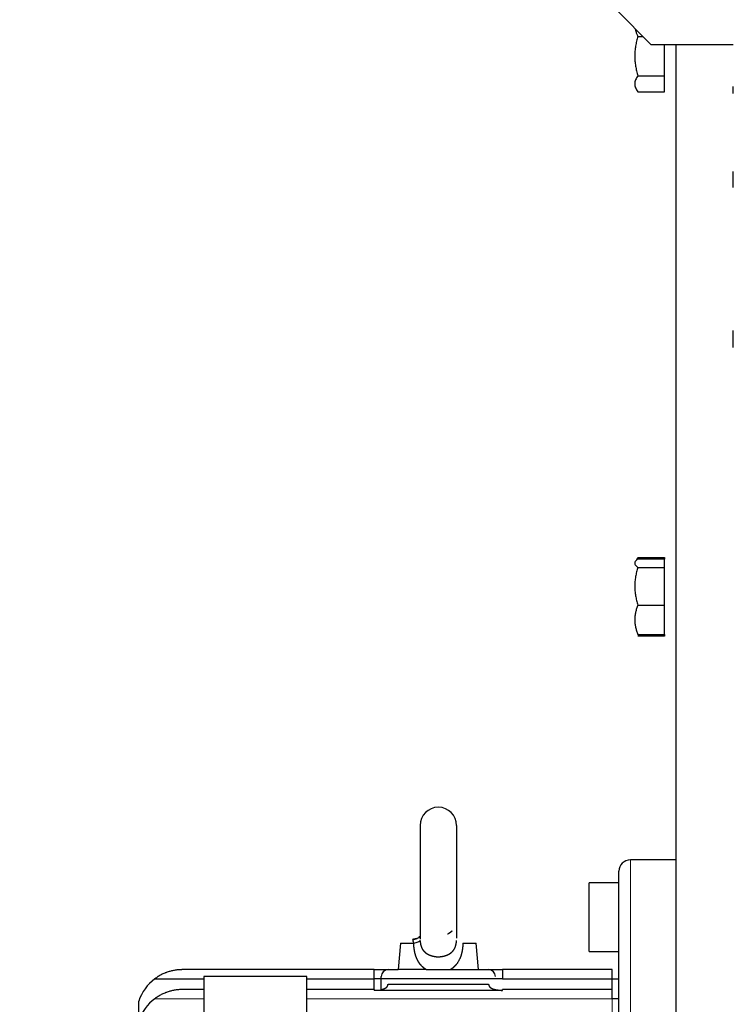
# Model space of a CAD drawing. Header units: millimetres. Extents: x 0 to 29700, y -16 to 21000.
# Tile 296 of 357: x 18594 to 18906, y 17031 to 17461. Entities that reach past the tile are written whole.
import ezdxf

# ---------------------------------------------------------------- set-up
doc = ezdxf.new("R2010")
doc.units = ezdxf.units.MM
doc.layers.add('1', color=7, linetype='Continuous', true_color=0xffffff)
doc.layers.add('254', color=7, linetype='Continuous', true_color=0xffffff)
doc.styles.add('latin_extended', font='simplex.shx')
doc.dimstyles.get("Standard").update_dxf_attribs({"dimtxt": 0.18, "dimasz": 0.18, "dimexe": 0.18, "dimexo": 0.0625, "dimgap": 0.09, "dimtad": 0, "dimtih": 1, "dimtoh": 1, "dimdec": 4, "dimzin": 0, "dimdsep": 46, "dimtxsty": 'Standard', "dimcen": 0.09, "dimadec": 0, "dimazin": 0, "dimtfac": 1, "dimtdec": 4, "dimtofl": 0, "dimtmove": 0, "dimatfit": 3, "dimfxl": 1, "dimtolj": 1, "dimtzin": 0, "dimarcsym": 0})

# ---------------------------------------------------------------- blocks, each defined once
blk = doc.blocks.new('_U4')
at = {"layer": '254', "color": 3, "linetype": 'Continuous', "lineweight": 13, "transparency": 16777216}
for p, q in [((28056.49, 18872.66), (28056.49, 14093.8)), ((18212.99, 16851.58), (18212.99, 14093.8)), ((18387.99, 14143.8), (27881.49, 14143.8))]:
    blk.add_line(p, q, dxfattribs=at)
at = {"layer": '254', "color": 3, "transparency": 16777216}
for points in [[(18387.99, 14172.97), (18387.99, 14114.64), (18212.99, 14143.8)], [(27881.49, 14114.64), (27881.49, 14172.97), (28056.49, 14143.8)]]:
    blk.add_solid(points, dxfattribs=at)
at = {"layer": 'Defpoints', "color": 0, "transparency": 16777216}
for p in [(28056.49, 18922.66), (18212.99, 16901.58), (28056.49, 14143.8)]:
    blk.add_point(p, dxfattribs=at)
at = {"layer": '254', "color": 2, "lineweight": 13, "transparency": 16777216, "insert": (22822.24, 14406.3), "char_height": 175, "attachment_point": 1, "style": 'latin_extended'}
blk.add_mtext('\\A1;9844', dxfattribs=at)

msp = doc.modelspace()

# ---------------------------------------------------------------- linework, layer by layer
at = {"layer": '1', "color": 2, "linetype": 'Continuous', "lineweight": 25}
for p, q in [((18854.986, 17465.304), (18869.987, 17450.303)), ((18864.226, 17453.79), (18866.5, 17453.79)), ((18869.987, 17450.303), (18905.987, 17450.303)), ((18875.887, 17436.564), (18875.887, 17450.303)), ((18880.987, 16298.827), (18880.987, 17450.31)), ((18864.226, 17436.564), (18875.887, 17436.564)), ((18875.887, 17429.52), (18875.887, 17436.564)), ((18864.226, 17429.52), (18875.887, 17429.52)), ((18905.987, 17428.874), (18905.987, 17431.803)), ((18905.987, 17387.661), (18905.987, 17394.732)), ((18905.987, 17317.826), (18905.987, 17325.24)), ((18864.226, 17226.028), (18875.887, 17226.028)), ((18875.887, 17226.028), (18875.887, 17225.275)), ((18862.887, 17223.803), (18862.887, 17223.475)), ((18875.887, 17225.275), (18864.226, 17225.275)), ((18864.226, 17221.674), (18875.887, 17221.674)), ((18875.887, 17221.674), (18875.887, 17225.275)), ((18875.887, 17205.201), (18875.887, 17221.674)), ((18864.226, 17205.201), (18875.887, 17205.201)), ((18875.887, 17192.33), (18875.887, 17205.201)), ((18864.226, 17192.33), (18875.887, 17192.33)), ((18875.887, 17191.577), (18864.226, 17191.577)), ((18875.887, 17192.33), (18875.887, 17191.577)), ((18768.987, 17108.803), (18768.987, 17059.094)), ((18784.987, 17108.803), (18784.987, 17059.626)), ((18880.987, 17093.803), (18860.987, 17093.803)), ((18855.987, 16823.803), (18855.987, 17088.803)), ((18842.987, 17081.794), (18842.987, 17083.803)), ((18855.987, 17083.803), (18842.987, 17083.803)), ((18842.987, 17053.803), (18842.987, 17081.794)), ((18760.5, 17057.391), (18759.487, 17045.803)), ((18760.5, 17057.391), (18766.238, 17057.391)), ((18787.736, 17057.391), (18793.473, 17057.391)), ((18794.487, 17045.803), (18793.473, 17057.391)), ((18842.987, 17053.803), (18855.987, 17053.803)), ((18748.987, 17045.803), (18664.987, 17045.803)), ((18748.987, 17045.803), (18759.487, 17045.803)), ((18748.987, 17041.803), (18748.987, 17045.803)), ((18771.695, 17045.803), (18759.487, 17045.803)), ((18771.696, 17045.803), (18782.278, 17045.803)), ((18782.278, 17045.803), (18794.487, 17045.803)), ((18794.487, 17045.803), (18804.987, 17045.803)), ((18804.987, 17045.803), (18804.987, 17041.803)), ((18852.987, 17045.803), (18804.987, 17045.803)), ((18852.987, 17041.803), (18852.987, 17045.803)), ((18652.987, 17041.803), (18674.488, 17041.803)), ((18696.987, 17042.803), (18674.487, 17042.803)), ((18674.487, 17042.803), (18674.487, 17010.803)), ((18719.487, 17042.803), (18696.987, 17042.803)), ((18719.486, 17041.803), (18748.987, 17041.803)), ((18719.487, 17010.803), (18719.487, 17042.803)), ((18748.987, 17037.103), (18748.987, 17041.803)), ((18804.987, 17041.803), (18748.987, 17041.803)), ((18751.987, 17039.428), (18751.987, 17042.803)), ((18804.987, 17041.803), (18852.987, 17041.803)), ((18852.987, 17041.803), (18855.987, 17041.803)), ((18852.987, 17037.103), (18852.987, 17041.803)), ((18674.488, 17037.103), (18664.987, 17037.103)), ((18748.987, 17037.103), (18719.486, 17037.103)), ((18748.987, 17037.103), (18748.987, 17036.717)), ((18804.987, 17036.717), (18748.987, 17036.717)), ((18751.987, 17036.717), (18751.987, 17039.428)), ((18754.987, 17039.428), (18798.987, 17039.428)), ((18804.987, 17036.717), (18804.987, 17037.103)), ((18852.987, 17037.103), (18804.987, 17037.103)), ((18852.987, 17033.103), (18852.987, 17037.103)), ((18645.987, 17023.348), (18645.987, 17032.048)), ((18855.987, 17033.103), (18852.987, 17033.103))]:
    msp.add_line(p, q, dxfattribs=at)
at = {"layer": '1', "color": 4, "linetype": 'Continuous', "lineweight": 13}
for p, q in [((18860.987, 16823.803), (18860.987, 17093.803)), ((18674.49, 17033.103), (18652.987, 17033.103)), ((18852.987, 17033.103), (18719.487, 17033.103)), ((18852.987, 17024.503), (18852.987, 17033.103))]:
    msp.add_line(p, q, dxfattribs=at)
at = {"layer": '1', "color": 2, "linetype": 'Continuous', "lineweight": 25}
for centre, radius, start, end in [((18776.987, 17108.803), 8, 0, 180), ((18860.987, 17088.803), 5, 90, 180), ((18754.987, 17042.803), 3, 90, 180), ((18798.987, 17042.803), 3, 0, 90), ((18664.987, 17025.803), 20, 126.8699, 161.80513), ((18664.987, 17017.103), 20, 126.8699, 161.80513)]:
    msp.add_arc(centre, radius, start, end, dxfattribs=at)
for centre, major_axis, ratio, start_param, end_param in [((18765, 17066.916), (-1.716, 7.814), 0.8401333, 2.9937662, 3.3047474), ((18761.041, 17058.088), (7.978, 0.587), 0.1754581, 5.4086686, 6.2300609)]:
    msp.add_ellipse(centre, major_axis=major_axis, ratio=ratio, start_param=start_param, end_param=end_param, dxfattribs=at)
for points, knots in [([(18864.226, 17453.79), (18864.022, 17453.087), (18863.836, 17452.38), (18863.507, 17450.961), (18863.365, 17450.248), (18863.131, 17448.814), (18863.041, 17448.093), (18862.949, 17447.005), (18862.926, 17446.641), (18862.895, 17445.911), (18862.887, 17445.545), (18862.887, 17445.177)], [0, 0, 0, 0, 0.25, 0.25, 0.5, 0.5, 0.75, 0.75, 0.875, 0.875, 1, 1, 1, 1]), ([(18863.113, 17456.853), (18863.153, 17456.67), (18863.198, 17456.489), (18863.365, 17455.883), (18863.507, 17455.462), (18863.836, 17454.623), (18864.022, 17454.206), (18864.226, 17453.79)], [0, 0, 0, 0, 0.1762556, 0.1762556, 0.5881278, 0.5881278, 1, 1, 1, 1]), ([(18862.887, 17445.177), (18862.887, 17444.81), (18862.895, 17444.444), (18862.926, 17443.713), (18862.949, 17443.35), (18863.041, 17442.261), (18863.131, 17441.54), (18863.365, 17440.106), (18863.507, 17439.393), (18863.836, 17437.974), (18864.022, 17437.268), (18864.226, 17436.564)], [0, 0, 0, 0, 0.125, 0.125, 0.25, 0.25, 0.5, 0.5, 0.75, 0.75, 1, 1, 1, 1]), ([(18864.226, 17436.564), (18864.022, 17436.277), (18863.836, 17435.988), (18863.507, 17435.407), (18863.365, 17435.116), (18863.131, 17434.529), (18863.041, 17434.235), (18862.949, 17433.79), (18862.926, 17433.641), (18862.895, 17433.342), (18862.887, 17433.192), (18862.887, 17433.042)], [0, 0, 0, 0, 0.25, 0.25, 0.5, 0.5, 0.75, 0.75, 0.875, 0.875, 1, 1, 1, 1]), ([(18862.887, 17433.042), (18862.887, 17432.892), (18862.895, 17432.742), (18862.926, 17432.443), (18862.949, 17432.295), (18863.041, 17431.849), (18863.131, 17431.555), (18863.365, 17430.968), (18863.507, 17430.677), (18863.836, 17430.096), (18864.022, 17429.807), (18864.226, 17429.52)], [0, 0, 0, 0, 0.125, 0.125, 0.25, 0.25, 0.5, 0.5, 0.75, 0.75, 1, 1, 1, 1]), ([(18864.226, 17225.275), (18864.022, 17225.128), (18863.836, 17224.981), (18863.507, 17224.684), (18863.365, 17224.535), (18863.131, 17224.235), (18863.041, 17224.084), (18862.949, 17223.857), (18862.926, 17223.781), (18862.895, 17223.628), (18862.887, 17223.552), (18862.887, 17223.475)], [0, 0, 0, 0, 0.25, 0.25, 0.5, 0.5, 0.75, 0.75, 0.875, 0.875, 1, 1, 1, 1]), ([(18862.887, 17223.475), (18862.887, 17223.398), (18862.895, 17223.321), (18862.926, 17223.169), (18862.949, 17223.093), (18863.041, 17222.865), (18863.131, 17222.714), (18863.365, 17222.415), (18863.507, 17222.266), (18863.836, 17221.969), (18864.022, 17221.821), (18864.226, 17221.674)], [0, 0, 0, 0, 0.125, 0.125, 0.25, 0.25, 0.5, 0.5, 0.75, 0.75, 1, 1, 1, 1]), ([(18864.226, 17221.674), (18864.022, 17221.001), (18863.836, 17220.326), (18863.507, 17218.969), (18863.365, 17218.287), (18863.131, 17216.916), (18863.041, 17216.226), (18862.949, 17215.186), (18862.926, 17214.838), (18862.895, 17214.139), (18862.887, 17213.789), (18862.887, 17213.438)], [0, 0, 0, 0, 0.25, 0.25, 0.5, 0.5, 0.75, 0.75, 0.875, 0.875, 1, 1, 1, 1]), ([(18862.887, 17213.438), (18862.887, 17213.086), (18862.895, 17212.736), (18862.926, 17212.038), (18862.949, 17211.69), (18863.041, 17210.649), (18863.131, 17209.96), (18863.365, 17208.589), (18863.507, 17207.907), (18863.836, 17206.55), (18864.022, 17205.874), (18864.226, 17205.201)], [0, 0, 0, 0, 0.125, 0.125, 0.25, 0.25, 0.5, 0.5, 0.75, 0.75, 1, 1, 1, 1]), ([(18864.226, 17205.201), (18864.022, 17204.676), (18863.836, 17204.148), (18863.507, 17203.087), (18863.365, 17202.555), (18863.131, 17201.483), (18863.041, 17200.944), (18862.949, 17200.131), (18862.926, 17199.859), (18862.895, 17199.314), (18862.887, 17199.04), (18862.887, 17198.766)], [0, 0, 0, 0, 0.25, 0.25, 0.5, 0.5, 0.75, 0.75, 0.875, 0.875, 1, 1, 1, 1]), ([(18862.887, 17198.766), (18862.887, 17198.491), (18862.895, 17198.217), (18862.926, 17197.672), (18862.949, 17197.4), (18863.041, 17196.587), (18863.131, 17196.048), (18863.365, 17194.976), (18863.507, 17194.444), (18863.836, 17193.383), (18864.022, 17192.855), (18864.226, 17192.33)], [0, 0, 0, 0, 0.125, 0.125, 0.25, 0.25, 0.5, 0.5, 0.75, 0.75, 1, 1, 1, 1]), ([(18782.98, 17062.687), (18782.965, 17062.674), (18782.937, 17062.649), (18782.893, 17062.611), (18782.849, 17062.573), (18782.805, 17062.536), (18782.76, 17062.498), (18782.715, 17062.46), (18782.67, 17062.422), (18782.624, 17062.384), (18782.578, 17062.347), (18782.532, 17062.309), (18782.485, 17062.271), (18782.438, 17062.234), (18782.39, 17062.196), (18782.342, 17062.159), (18782.294, 17062.122), (18782.246, 17062.085), (18782.197, 17062.048), (18782.148, 17062.011), (18782.099, 17061.975), (18782.049, 17061.938), (18781.999, 17061.902), (18781.949, 17061.866), (18781.898, 17061.831), (18781.847, 17061.795), (18781.796, 17061.76), (18781.745, 17061.725), (18781.693, 17061.69), (18781.641, 17061.656), (18781.588, 17061.622), (18781.536, 17061.588), (18781.483, 17061.555), (18781.43, 17061.521), (18781.376, 17061.489), (18781.323, 17061.456), (18781.269, 17061.424), (18781.215, 17061.393), (18781.16, 17061.362), (18781.108, 17061.332), (18781.073, 17061.313), (18781.057, 17061.304)], [0, 0, 0, 0, 0.0235818, 0.0472776, 0.0710873, 0.0950107, 0.1190476, 0.1431979, 0.1674614, 0.1918379, 0.2163274, 0.2409295, 0.2656444, 0.2904717, 0.3154114, 0.3404633, 0.3656275, 0.3909037, 0.4162919, 0.4417921, 0.4674041, 0.4931279, 0.5189635, 0.5449108, 0.5709698, 0.5971404, 0.6234227, 0.6498166, 0.6763222, 0.7029394, 0.7296684, 0.756509, 0.7834614, 0.8105257, 0.8377018, 0.8649899, 0.89239, 0.9199023, 0.9475268, 0.9752637, 1, 1, 1, 1]), ([(18767.673, 17059.366), (18767.672, 17059.366), (18767.638, 17059.359), (18767.569, 17059.346), (18767.467, 17059.326), (18767.365, 17059.307), (18767.264, 17059.287), (18767.163, 17059.268), (18767.063, 17059.248), (18766.964, 17059.229), (18766.865, 17059.209), (18766.767, 17059.19), (18766.67, 17059.17), (18766.573, 17059.151), (18766.477, 17059.131), (18766.381, 17059.112), (18766.286, 17059.092), (18766.192, 17059.073), (18766.098, 17059.053), (18766.005, 17059.034), (18765.913, 17059.014), (18765.822, 17058.995), (18765.761, 17058.982), (18765.731, 17058.975)], [0, 0, 0, 0, 0.0001143, 0.0500465, 0.0999803, 0.1499164, 0.1998554, 0.2497982, 0.2997456, 0.3496984, 0.3996574, 0.4496236, 0.4995978, 0.549581, 0.5995741, 0.6495781, 0.6995941, 0.749623, 0.7996659, 0.8497239, 0.8997982, 0.9498898, 1, 1, 1, 1]), ([(18765.731, 17058.975), (18765.784, 17058.952), (18765.779, 17058.895), (18765.785, 17058.717), (18765.795, 17058.599), (18765.895, 17058.168), (18766.062, 17057.796), (18766.238, 17057.391)], [0, 0, 0, 0, 0.25, 0.25, 0.5, 0.5, 1, 1, 1, 1]), ([(18769.025, 17060.565), (18768.939, 17060.427), (18768.617, 17060), (18768.122, 17059.656), (18767.76, 17059.441)], [0, 0, 0, 0, 0.4164295, 1, 1, 1, 1]), ([(18769.014, 17058.6), (18769.015, 17058.585), (18769.017, 17058.556), (18769.019, 17058.511), (18769.022, 17058.466), (18769.025, 17058.422), (18769.028, 17058.377), (18769.032, 17058.333), (18769.035, 17058.288), (18769.039, 17058.244), (18769.042, 17058.199), (18769.046, 17058.155), (18769.05, 17058.111), (18769.054, 17058.066), (18769.059, 17058.022), (18769.063, 17057.978), (18769.068, 17057.934), (18769.073, 17057.89), (18769.077, 17057.846), (18769.083, 17057.802), (18769.088, 17057.758), (18769.093, 17057.714), (18769.099, 17057.671), (18769.105, 17057.627), (18769.11, 17057.583), (18769.117, 17057.539), (18769.123, 17057.496), (18769.129, 17057.452), (18769.136, 17057.409), (18769.143, 17057.365), (18769.15, 17057.322), (18769.157, 17057.279), (18769.164, 17057.236), (18769.172, 17057.192), (18769.179, 17057.149), (18769.187, 17057.106), (18769.196, 17057.063), (18769.204, 17057.02), (18769.212, 17056.977), (18769.221, 17056.935), (18769.23, 17056.892), (18769.239, 17056.849), (18769.248, 17056.806), (18769.258, 17056.764), (18769.268, 17056.721), (18769.277, 17056.679), (18769.288, 17056.637), (18769.298, 17056.594), (18769.309, 17056.552), (18769.319, 17056.51), (18769.33, 17056.468), (18769.342, 17056.426), (18769.353, 17056.384), (18769.365, 17056.342), (18769.377, 17056.301), (18769.389, 17056.259), (18769.401, 17056.217), (18769.414, 17056.176), (18769.426, 17056.134), (18769.44, 17056.093), (18769.453, 17056.052), (18769.466, 17056.011), (18769.48, 17055.97), (18769.494, 17055.929), (18769.508, 17055.888), (18769.523, 17055.847), (18769.538, 17055.807), (18769.553, 17055.766), (18769.568, 17055.726), (18769.584, 17055.685), (18769.599, 17055.645), (18769.615, 17055.605), (18769.632, 17055.565), (18769.648, 17055.525), (18769.665, 17055.485), (18769.682, 17055.445), (18769.699, 17055.406), (18769.717, 17055.366), (18769.735, 17055.327), (18769.753, 17055.288), (18769.772, 17055.249), (18769.79, 17055.21), (18769.809, 17055.171), (18769.829, 17055.132), (18769.848, 17055.094), (18769.868, 17055.055), (18769.888, 17055.017), (18769.908, 17054.979), (18769.929, 17054.941), (18769.95, 17054.903), (18769.971, 17054.865), (18769.993, 17054.828), (18770.015, 17054.79), (18770.037, 17054.753), (18770.059, 17054.716), (18770.082, 17054.679), (18770.105, 17054.642), (18770.127, 17054.608), (18770.149, 17054.575), (18770.169, 17054.543), (18770.191, 17054.512), (18770.213, 17054.479), (18770.235, 17054.447), (18770.258, 17054.414), (18770.282, 17054.381), (18770.306, 17054.348), (18770.331, 17054.314), (18770.357, 17054.28), (18770.383, 17054.246), (18770.41, 17054.211), (18770.437, 17054.177), (18770.465, 17054.141), (18770.494, 17054.106), (18770.524, 17054.07), (18770.554, 17054.035), (18770.585, 17053.998), (18770.617, 17053.962), (18770.65, 17053.925), (18770.683, 17053.889), (18770.717, 17053.852), (18770.752, 17053.815), (18770.788, 17053.777), (18770.824, 17053.74), (18770.861, 17053.702), (18770.899, 17053.664), (18770.938, 17053.626), (18770.978, 17053.588), (18771.019, 17053.55), (18771.06, 17053.512), (18771.103, 17053.473), (18771.146, 17053.435), (18771.19, 17053.396), (18771.235, 17053.358), (18771.281, 17053.319), (18771.328, 17053.28), (18771.376, 17053.242), (18771.425, 17053.203), (18771.475, 17053.164), (18771.525, 17053.126), (18771.577, 17053.087), (18771.63, 17053.049), (18771.684, 17053.01), (18771.738, 17052.972), (18771.794, 17052.934), (18771.851, 17052.896), (18771.909, 17052.858), (18771.968, 17052.82), (18772.028, 17052.783), (18772.089, 17052.746), (18772.151, 17052.708), (18772.214, 17052.672), (18772.278, 17052.635), (18772.343, 17052.599), (18772.41, 17052.563), (18772.477, 17052.527), (18772.546, 17052.492), (18772.616, 17052.457), (18772.687, 17052.422), (18772.759, 17052.388), (18772.832, 17052.354), (18772.906, 17052.321), (18772.982, 17052.288), (18773.058, 17052.256), (18773.11, 17052.235), (18773.136, 17052.224)], [0, 0, 0, 0, 0.0053273, 0.0106466, 0.0159581, 0.021262, 0.0265585, 0.0318476, 0.0371296, 0.0424046, 0.0476729, 0.0529345, 0.0581896, 0.0634385, 0.0686813, 0.0739181, 0.0791492, 0.0843747, 0.0895948, 0.0948097, 0.1000195, 0.1052245, 0.1104249, 0.1156207, 0.1208122, 0.1259996, 0.1311831, 0.1363628, 0.141539, 0.1467118, 0.1518814, 0.1570481, 0.162212, 0.1673733, 0.1725322, 0.1776889, 0.1828436, 0.1879966, 0.1931479, 0.1982979, 0.2034466, 0.2085944, 0.2137414, 0.2188879, 0.224034, 0.2291799, 0.2343259, 0.2394722, 0.2446189, 0.2497663, 0.2549147, 0.2600641, 0.2652149, 0.2703673, 0.2755214, 0.2806775, 0.2858358, 0.2909966, 0.29616, 0.3013263, 0.3064957, 0.3116684, 0.3168447, 0.3220247, 0.3272087, 0.332397, 0.3375897, 0.3427871, 0.3479894, 0.3531969, 0.3584098, 0.3636282, 0.3688525, 0.3740829, 0.3793196, 0.3845628, 0.3898128, 0.3950698, 0.4003341, 0.4056058, 0.4108853, 0.4161728, 0.4214684, 0.4267725, 0.4320853, 0.437407, 0.4427378, 0.448078, 0.4534279, 0.4587877, 0.4641576, 0.4695378, 0.4749287, 0.4803304, 0.4857431, 0.4911673, 0.496603, 0.5020505, 0.5066998, 0.5114352, 0.5162567, 0.5211646, 0.5261593, 0.5312408, 0.5364095, 0.5416655, 0.547009, 0.5524402, 0.5579593, 0.5635664, 0.5692618, 0.5750454, 0.5809176, 0.5868785, 0.5929281, 0.5990666, 0.6052941, 0.6116109, 0.6180168, 0.6245122, 0.631097, 0.6377715, 0.6445356, 0.6513895, 0.6583333, 0.6653671, 0.6724909, 0.6797049, 0.6870091, 0.6944035, 0.7018884, 0.7094638, 0.7171296, 0.7248861, 0.7327332, 0.7406711, 0.7486997, 0.7568193, 0.7650297, 0.7733312, 0.7817237, 0.7902073, 0.7987821, 0.807448, 0.8162053, 0.8250539, 0.8339939, 0.8430253, 0.8521481, 0.8613625, 0.8706685, 0.8800661, 0.8895554, 0.8991364, 0.9088091, 0.9185737, 0.9284301, 0.9383784, 0.9484186, 0.9585508, 0.968775, 0.9790912, 0.9894995, 1, 1, 1, 1]), ([(18780.837, 17052.224), (18780.85, 17052.23), (18780.877, 17052.24), (18780.916, 17052.256), (18780.954, 17052.272), (18780.992, 17052.289), (18781.03, 17052.305), (18781.067, 17052.321), (18781.104, 17052.337), (18781.14, 17052.354), (18781.176, 17052.37), (18781.211, 17052.386), (18781.246, 17052.402), (18781.281, 17052.419), (18781.315, 17052.435), (18781.348, 17052.451), (18781.381, 17052.468), (18781.414, 17052.484), (18781.446, 17052.5), (18781.478, 17052.516), (18781.51, 17052.532), (18781.54, 17052.548), (18781.571, 17052.564), (18781.601, 17052.58), (18781.631, 17052.596), (18781.66, 17052.612), (18781.689, 17052.628), (18781.717, 17052.644), (18781.745, 17052.66), (18781.773, 17052.675), (18781.8, 17052.691), (18781.827, 17052.706), (18781.853, 17052.722), (18781.879, 17052.737), (18781.905, 17052.752), (18781.93, 17052.768), (18781.955, 17052.783), (18781.979, 17052.798), (18782.003, 17052.813), (18782.027, 17052.827), (18782.05, 17052.842), (18782.073, 17052.856), (18782.095, 17052.871), (18782.117, 17052.885), (18782.139, 17052.899), (18782.16, 17052.913), (18782.181, 17052.927), (18782.202, 17052.941), (18782.222, 17052.955), (18782.242, 17052.968), (18782.262, 17052.982), (18782.281, 17052.995), (18782.3, 17053.008), (18782.318, 17053.021), (18782.337, 17053.034), (18782.354, 17053.047), (18782.372, 17053.059), (18782.389, 17053.072), (18782.406, 17053.084), (18782.422, 17053.096), (18782.438, 17053.108), (18782.454, 17053.119), (18782.47, 17053.131), (18782.485, 17053.142), (18782.499, 17053.154), (18782.514, 17053.165), (18782.528, 17053.176), (18782.576, 17053.213), (18782.656, 17053.277), (18782.766, 17053.369), (18782.872, 17053.462), (18782.974, 17053.557), (18783.072, 17053.652), (18783.166, 17053.747), (18783.257, 17053.843), (18783.343, 17053.94), (18783.426, 17054.036), (18783.505, 17054.133), (18783.581, 17054.23), (18783.654, 17054.327), (18783.723, 17054.424), (18783.789, 17054.52), (18783.895, 17054.683), (18784.035, 17054.916), (18784.195, 17055.226), (18784.337, 17055.541), (18784.46, 17055.86), (18784.566, 17056.182), (18784.635, 17056.427), (18784.676, 17056.591), (18784.696, 17056.674), (18784.716, 17056.757), (18784.734, 17056.841), (18784.752, 17056.925), (18784.769, 17057.009), (18784.785, 17057.094), (18784.8, 17057.18), (18784.815, 17057.265), (18784.829, 17057.352), (18784.843, 17057.438), (18784.855, 17057.525), (18784.867, 17057.613), (18784.879, 17057.701), (18784.89, 17057.789), (18784.9, 17057.878), (18784.909, 17057.967), (18784.918, 17058.056), (18784.926, 17058.146), (18784.934, 17058.236), (18784.941, 17058.327), (18784.948, 17058.417), (18784.954, 17058.509), (18784.957, 17058.57), (18784.959, 17058.6)], [0, 0, 0, 0, 0.0053249, 0.0106026, 0.0158331, 0.0210163, 0.0261522, 0.0312409, 0.0362824, 0.0412766, 0.0462235, 0.0511233, 0.0559757, 0.060781, 0.065539, 0.0702497, 0.0749133, 0.0795296, 0.0840986, 0.0886205, 0.0930951, 0.0975225, 0.1019026, 0.1062356, 0.1105213, 0.1147598, 0.118951, 0.1230951, 0.1271919, 0.1312415, 0.135244, 0.1391992, 0.1431072, 0.1469679, 0.1507815, 0.1545479, 0.1582671, 0.1619391, 0.1655639, 0.1691415, 0.1726719, 0.1761551, 0.1795912, 0.18298, 0.1863217, 0.1896162, 0.1928636, 0.1960637, 0.1992167, 0.2023225, 0.2053812, 0.2083927, 0.2113571, 0.2142743, 0.2171443, 0.2199673, 0.222743, 0.2254717, 0.2281532, 0.2307876, 0.2333749, 0.235915, 0.2384081, 0.240854, 0.2432529, 0.2456046, 0.2479093, 0.2501669, 0.2690515, 0.2876048, 0.3058288, 0.3237256, 0.3412972, 0.3585459, 0.3754739, 0.3920837, 0.4083777, 0.4243585, 0.4400288, 0.4553914, 0.4704493, 0.4852056, 0.4996635, 0.5436828, 0.586646, 0.6286687, 0.6698689, 0.7103672, 0.7502862, 0.7603095, 0.7703542, 0.7804221, 0.7905148, 0.8006342, 0.8107818, 0.8209595, 0.8311688, 0.8414112, 0.8516883, 0.8620017, 0.8723528, 0.8827431, 0.8931739, 0.9036467, 0.9141628, 0.9247234, 0.93533, 0.9459836, 0.9566856, 0.9674371, 0.9782392, 0.9890932, 1, 1, 1, 1]), ([(18771.695, 17045.803), (18771.681, 17045.812), (18771.653, 17045.829), (18771.61, 17045.856), (18771.568, 17045.882), (18771.526, 17045.909), (18771.485, 17045.936), (18771.443, 17045.963), (18771.402, 17045.991), (18771.36, 17046.018), (18771.319, 17046.046), (18771.278, 17046.074), (18771.238, 17046.102), (18771.197, 17046.13), (18771.157, 17046.158), (18771.116, 17046.187), (18771.076, 17046.215), (18771.037, 17046.244), (18770.997, 17046.273), (18770.957, 17046.302), (18770.918, 17046.332), (18770.879, 17046.361), (18770.84, 17046.391), (18770.801, 17046.421), (18770.762, 17046.451), (18770.724, 17046.481), (18770.686, 17046.511), (18770.647, 17046.542), (18770.609, 17046.573), (18770.572, 17046.604), (18770.534, 17046.635), (18770.496, 17046.666), (18770.459, 17046.697), (18770.422, 17046.729), (18770.385, 17046.761), (18770.348, 17046.793), (18770.312, 17046.825), (18770.275, 17046.857), (18770.239, 17046.889), (18770.203, 17046.922), (18770.167, 17046.955), (18770.131, 17046.988), (18770.096, 17047.021), (18770.06, 17047.054), (18770.025, 17047.088), (18769.99, 17047.121), (18769.955, 17047.155), (18769.92, 17047.189), (18769.886, 17047.223), (18769.851, 17047.258), (18769.817, 17047.292), (18769.783, 17047.327), (18769.749, 17047.362), (18769.715, 17047.397), (18769.682, 17047.432), (18769.648, 17047.467), (18769.615, 17047.503), (18769.582, 17047.538), (18769.549, 17047.574), (18769.517, 17047.61), (18769.484, 17047.646), (18769.452, 17047.683), (18769.419, 17047.719), (18769.387, 17047.756), (18769.355, 17047.793), (18769.324, 17047.83), (18769.292, 17047.867), (18769.261, 17047.905), (18769.23, 17047.942), (18769.199, 17047.98), (18769.168, 17048.018), (18769.137, 17048.056), (18769.106, 17048.094), (18769.076, 17048.133), (18769.046, 17048.171), (18769.016, 17048.21), (18768.986, 17048.249), (18768.956, 17048.288), (18768.926, 17048.328), (18768.897, 17048.367), (18768.868, 17048.407), (18768.839, 17048.447), (18768.81, 17048.487), (18768.781, 17048.527), (18768.752, 17048.567), (18768.724, 17048.608), (18768.696, 17048.648), (18768.668, 17048.689), (18768.64, 17048.73), (18768.612, 17048.771), (18768.584, 17048.813), (18768.557, 17048.854), (18768.529, 17048.896), (18768.502, 17048.938), (18768.475, 17048.98), (18768.448, 17049.022), (18768.422, 17049.064), (18768.395, 17049.107), (18768.369, 17049.15), (18768.343, 17049.193), (18768.317, 17049.236), (18768.291, 17049.279), (18768.265, 17049.322), (18768.239, 17049.366), (18768.214, 17049.41), (18768.189, 17049.453), (18768.164, 17049.498), (18768.139, 17049.542), (18768.114, 17049.586), (18768.089, 17049.631), (18768.065, 17049.676), (18768.04, 17049.721), (18768.016, 17049.766), (18767.992, 17049.811), (18767.968, 17049.857), (18767.945, 17049.902), (18767.921, 17049.948), (18767.898, 17049.994), (18767.875, 17050.04), (18767.851, 17050.086), (18767.828, 17050.133), (18767.806, 17050.18), (18767.783, 17050.226), (18767.761, 17050.273), (18767.738, 17050.321), (18767.716, 17050.368), (18767.694, 17050.416), (18767.672, 17050.463), (18767.65, 17050.511), (18767.629, 17050.559), (18767.607, 17050.607), (18767.586, 17050.656), (18767.565, 17050.704), (18767.535, 17050.773), (18767.497, 17050.863), (18767.451, 17050.974), (18767.407, 17051.085), (18767.363, 17051.197), (18767.32, 17051.309), (18767.278, 17051.423), (18767.237, 17051.536), (18767.197, 17051.65), (18767.157, 17051.765), (18767.119, 17051.881), (18767.081, 17051.997), (18767.045, 17052.113), (18767.009, 17052.23), (18766.974, 17052.348), (18766.94, 17052.466), (18766.907, 17052.585), (18766.874, 17052.704), (18766.843, 17052.824), (18766.812, 17052.945), (18766.782, 17053.066), (18766.753, 17053.188), (18766.725, 17053.31), (18766.698, 17053.433), (18766.671, 17053.557), (18766.646, 17053.681), (18766.621, 17053.806), (18766.597, 17053.931), (18766.573, 17054.057), (18766.551, 17054.183), (18766.529, 17054.31), (18766.508, 17054.438), (18766.488, 17054.566), (18766.469, 17054.694), (18766.45, 17054.824), (18766.432, 17054.954), (18766.415, 17055.084), (18766.399, 17055.215), (18766.383, 17055.347), (18766.368, 17055.479), (18766.354, 17055.612), (18766.341, 17055.745), (18766.328, 17055.879), (18766.317, 17056.014), (18766.305, 17056.149), (18766.295, 17056.284), (18766.285, 17056.421), (18766.276, 17056.558), (18766.268, 17056.695), (18766.261, 17056.833), (18766.254, 17056.972), (18766.248, 17057.111), (18766.242, 17057.25), (18766.239, 17057.344), (18766.238, 17057.391)], [0, 0, 0, 0, 0.0037306, 0.0074592, 0.011186, 0.0149109, 0.0186341, 0.0223556, 0.0260755, 0.0297938, 0.0335105, 0.0372259, 0.0409398, 0.0446525, 0.0483639, 0.0520741, 0.0557832, 0.0594912, 0.0631982, 0.0669043, 0.0706096, 0.074314, 0.0780177, 0.0817207, 0.0854231, 0.089125, 0.0928264, 0.0965274, 0.100228, 0.1039283, 0.1076284, 0.1113284, 0.1150283, 0.1187281, 0.122428, 0.126128, 0.1298281, 0.1335285, 0.1372292, 0.1409302, 0.1446317, 0.1483336, 0.1520362, 0.1557393, 0.1594431, 0.1631477, 0.1668531, 0.1705594, 0.1742666, 0.1779748, 0.1816841, 0.1853945, 0.1891062, 0.1928191, 0.1965333, 0.200249, 0.2039661, 0.2076847, 0.2114049, 0.2151268, 0.2188504, 0.2225758, 0.226303, 0.2300321, 0.2337632, 0.2374963, 0.2412316, 0.2449689, 0.2487086, 0.2524505, 0.2561947, 0.2599414, 0.2636906, 0.2674423, 0.2711966, 0.2749535, 0.2787132, 0.2824757, 0.2862411, 0.2900093, 0.2937805, 0.2975548, 0.3013322, 0.3051127, 0.3088965, 0.3126835, 0.3164739, 0.3202676, 0.3240649, 0.3278657, 0.33167, 0.335478, 0.3392898, 0.3431052, 0.3469245, 0.3507477, 0.3545749, 0.358406, 0.3622412, 0.3660805, 0.369924, 0.3737718, 0.3776238, 0.3814802, 0.385341, 0.3892063, 0.3930761, 0.3969504, 0.4008295, 0.4047132, 0.4086016, 0.4124949, 0.4163931, 0.4202961, 0.4242042, 0.4281173, 0.4320354, 0.4359587, 0.4398872, 0.443821, 0.4477601, 0.4517045, 0.4556543, 0.4596096, 0.4635705, 0.4675369, 0.4715089, 0.4754866, 0.4794701, 0.4834593, 0.4874544, 0.4914554, 0.4954623, 0.4994752, 0.5085156, 0.5175609, 0.5266117, 0.5356687, 0.5447326, 0.553804, 0.5628835, 0.5719719, 0.5810698, 0.5901779, 0.5992968, 0.608427, 0.6175694, 0.6267245, 0.635893, 0.6450754, 0.6542725, 0.6634848, 0.672713, 0.6819576, 0.6912194, 0.7004988, 0.7097965, 0.719113, 0.7284491, 0.7378052, 0.747182, 0.75658, 0.7659998, 0.7754419, 0.7849069, 0.7943954, 0.803908, 0.8134451, 0.8230073, 0.8325951, 0.8422091, 0.8518498, 0.8615177, 0.8712133, 0.8809372, 0.8906897, 0.9004715, 0.9102829, 0.9201246, 0.9299969, 0.9399003, 0.9498353, 0.9598023, 0.9698019, 0.9798344, 0.9899003, 1, 1, 1, 1]), ([(18787.736, 17057.391), (18787.735, 17057.368), (18787.733, 17057.321), (18787.731, 17057.252), (18787.728, 17057.183), (18787.726, 17057.114), (18787.723, 17057.045), (18787.72, 17056.976), (18787.716, 17056.907), (18787.713, 17056.839), (18787.709, 17056.771), (18787.706, 17056.702), (18787.702, 17056.634), (18787.697, 17056.566), (18787.693, 17056.499), (18787.689, 17056.431), (18787.684, 17056.363), (18787.679, 17056.296), (18787.674, 17056.229), (18787.669, 17056.162), (18787.663, 17056.095), (18787.658, 17056.028), (18787.652, 17055.961), (18787.646, 17055.895), (18787.64, 17055.829), (18787.634, 17055.762), (18787.627, 17055.696), (18787.621, 17055.63), (18787.614, 17055.565), (18787.607, 17055.499), (18787.6, 17055.433), (18787.592, 17055.368), (18787.585, 17055.303), (18787.577, 17055.238), (18787.569, 17055.173), (18787.561, 17055.108), (18787.553, 17055.043), (18787.544, 17054.979), (18787.536, 17054.914), (18787.527, 17054.85), (18787.518, 17054.786), (18787.509, 17054.722), (18787.499, 17054.658), (18787.489, 17054.595), (18787.48, 17054.531), (18787.47, 17054.468), (18787.46, 17054.405), (18787.449, 17054.341), (18787.439, 17054.278), (18787.428, 17054.216), (18787.417, 17054.153), (18787.406, 17054.09), (18787.394, 17054.028), (18787.383, 17053.966), (18787.371, 17053.904), (18787.359, 17053.842), (18787.347, 17053.78), (18787.335, 17053.718), (18787.322, 17053.657), (18787.31, 17053.595), (18787.297, 17053.534), (18787.284, 17053.473), (18787.27, 17053.412), (18787.257, 17053.351), (18787.243, 17053.29), (18787.229, 17053.23), (18787.215, 17053.169), (18787.201, 17053.109), (18787.186, 17053.049), (18787.172, 17052.989), (18787.157, 17052.929), (18787.142, 17052.87), (18787.126, 17052.81), (18787.111, 17052.751), (18787.095, 17052.691), (18787.079, 17052.632), (18787.063, 17052.573), (18787.047, 17052.514), (18787.03, 17052.456), (18787.013, 17052.397), (18786.996, 17052.339), (18786.979, 17052.28), (18786.962, 17052.222), (18786.944, 17052.164), (18786.926, 17052.106), (18786.908, 17052.049), (18786.89, 17051.991), (18786.871, 17051.934), (18786.853, 17051.876), (18786.834, 17051.819), (18786.815, 17051.762), (18786.795, 17051.705), (18786.776, 17051.649), (18786.756, 17051.592), (18786.736, 17051.536), (18786.716, 17051.479), (18786.695, 17051.423), (18786.675, 17051.367), (18786.654, 17051.311), (18786.633, 17051.256), (18786.611, 17051.2), (18786.59, 17051.145), (18786.568, 17051.089), (18786.546, 17051.034), (18786.524, 17050.979), (18786.501, 17050.924), (18786.479, 17050.87), (18786.456, 17050.815), (18786.378, 17050.633), (18786.241, 17050.328), (18786.031, 17049.906), (18785.806, 17049.495), (18785.564, 17049.095), (18785.306, 17048.705), (18785.032, 17048.326), (18784.818, 17048.055), (18784.677, 17047.885), (18784.614, 17047.812), (18784.552, 17047.739), (18784.488, 17047.667), (18784.424, 17047.596), (18784.36, 17047.525), (18784.295, 17047.455), (18784.23, 17047.386), (18784.164, 17047.318), (18784.098, 17047.25), (18784.031, 17047.184), (18783.963, 17047.118), (18783.896, 17047.052), (18783.827, 17046.988), (18783.759, 17046.924), (18783.689, 17046.861), (18783.619, 17046.798), (18783.549, 17046.737), (18783.478, 17046.676), (18783.407, 17046.616), (18783.335, 17046.556), (18783.263, 17046.498), (18783.19, 17046.44), (18783.117, 17046.383), (18783.043, 17046.326), (18782.969, 17046.271), (18782.894, 17046.216), (18782.819, 17046.161), (18782.743, 17046.108), (18782.667, 17046.055), (18782.59, 17046.003), (18782.513, 17045.952), (18782.435, 17045.902), (18782.357, 17045.852), (18782.304, 17045.819), (18782.278, 17045.803)], [0, 0, 0, 0, 0.005001, 0.0099937, 0.0149782, 0.0199544, 0.0249225, 0.0298825, 0.0348344, 0.0397783, 0.0447143, 0.0496424, 0.0545627, 0.0594752, 0.06438, 0.0692771, 0.0741666, 0.0790485, 0.083923, 0.08879, 0.0936497, 0.098502, 0.1033471, 0.1081849, 0.1130156, 0.1178392, 0.1226558, 0.1274655, 0.1322682, 0.1370641, 0.1418532, 0.1466356, 0.1514113, 0.1561804, 0.160943, 0.1656991, 0.1704488, 0.1751922, 0.1799293, 0.1846602, 0.1893849, 0.1941035, 0.1988161, 0.2035228, 0.2082235, 0.2129185, 0.2176076, 0.2222911, 0.226969, 0.2316413, 0.2363081, 0.2409695, 0.2456256, 0.2502763, 0.2549219, 0.2595623, 0.2641976, 0.268828, 0.2734534, 0.2780739, 0.2826896, 0.2873006, 0.291907, 0.2965088, 0.3011061, 0.3056989, 0.3102874, 0.3148716, 0.3194516, 0.3240274, 0.3285992, 0.333167, 0.3377309, 0.3422909, 0.3468471, 0.3513997, 0.3559486, 0.360494, 0.3650359, 0.3695745, 0.3741097, 0.3786417, 0.3831705, 0.3876962, 0.3922189, 0.3967387, 0.4012556, 0.4057698, 0.4102812, 0.4147901, 0.4192964, 0.4238002, 0.4283017, 0.4328008, 0.4372977, 0.4417925, 0.4462852, 0.450776, 0.4552648, 0.4597518, 0.464237, 0.4687206, 0.4732026, 0.4776831, 0.4821622, 0.4866399, 0.4911164, 0.4955916, 0.5000658, 0.5359622, 0.5717512, 0.6074797, 0.6431948, 0.678944, 0.7147748, 0.7507342, 0.7581331, 0.765511, 0.7728682, 0.7802053, 0.7875227, 0.7948206, 0.8020997, 0.8093602, 0.8166026, 0.8238273, 0.8310348, 0.8382255, 0.8453998, 0.8525581, 0.859701, 0.8668287, 0.8739419, 0.8810409, 0.8881262, 0.8951982, 0.9022574, 0.9093043, 0.9163392, 0.9233627, 0.9303753, 0.9373773, 0.9443693, 0.9513517, 0.958325, 0.9652897, 0.9722462, 0.979195, 0.9861366, 0.9930714, 1, 1, 1, 1]), ([(18773.136, 17052.224), (18773.148, 17052.219), (18773.172, 17052.21), (18773.209, 17052.195), (18773.246, 17052.181), (18773.284, 17052.166), (18773.322, 17052.151), (18773.361, 17052.136), (18773.4, 17052.122), (18773.44, 17052.107), (18773.48, 17052.092), (18773.521, 17052.077), (18773.562, 17052.062), (18773.604, 17052.047), (18773.646, 17052.032), (18773.689, 17052.017), (18773.733, 17052.002), (18773.777, 17051.987), (18773.821, 17051.972), (18773.866, 17051.957), (18773.912, 17051.943), (18773.958, 17051.928), (18774.005, 17051.913), (18774.052, 17051.898), (18774.1, 17051.884), (18774.149, 17051.869), (18774.198, 17051.855), (18774.247, 17051.84), (18774.297, 17051.826), (18774.348, 17051.812), (18774.399, 17051.798), (18774.451, 17051.784), (18774.503, 17051.77), (18774.556, 17051.756), (18774.609, 17051.742), (18774.663, 17051.729), (18774.718, 17051.716), (18774.773, 17051.703), (18774.829, 17051.69), (18774.885, 17051.677), (18774.942, 17051.664), (18775.032, 17051.645), (18775.174, 17051.616), (18775.389, 17051.576), (18775.665, 17051.531), (18775.95, 17051.495), (18776.217, 17051.469), (18776.438, 17051.453), (18776.639, 17051.443), (18776.819, 17051.437), (18777.026, 17051.435), (18777.284, 17051.44), (18777.619, 17051.457), (18777.938, 17051.485), (18778.213, 17051.519), (18778.417, 17051.549), (18778.595, 17051.578), (18778.745, 17051.606), (18778.868, 17051.63), (18778.98, 17051.653), (18779.088, 17051.677), (18779.2, 17051.702), (18779.309, 17051.729), (18779.417, 17051.756), (18779.522, 17051.783), (18779.625, 17051.811), (18779.726, 17051.84), (18779.824, 17051.869), (18779.921, 17051.898), (18780.015, 17051.928), (18780.107, 17051.957), (18780.196, 17051.987), (18780.284, 17052.017), (18780.369, 17052.047), (18780.452, 17052.077), (18780.533, 17052.106), (18780.612, 17052.136), (18780.689, 17052.166), (18780.764, 17052.195), (18780.813, 17052.215), (18780.837, 17052.224)], [0, 0, 0, 0, 0.0051322, 0.0103215, 0.0155679, 0.0208714, 0.0262322, 0.0316502, 0.0371255, 0.042658, 0.0482479, 0.0538951, 0.0595997, 0.0653617, 0.0711811, 0.0770579, 0.0829922, 0.088984, 0.0950334, 0.1011403, 0.1073047, 0.1135267, 0.1198063, 0.1261436, 0.1325385, 0.138991, 0.1455012, 0.1520691, 0.1586948, 0.1653782, 0.1721193, 0.1789182, 0.1857749, 0.1926893, 0.1996616, 0.2066917, 0.2137797, 0.2209255, 0.2281292, 0.2353908, 0.2427103, 0.2500877, 0.2700295, 0.2974653, 0.3323946, 0.3748172, 0.4049218, 0.4324923, 0.4575287, 0.4800312, 0.5, 0.534677, 0.5764024, 0.6251764, 0.6542896, 0.6800732, 0.702527, 0.7216509, 0.737445, 0.7499092, 0.7646053, 0.7790699, 0.7933031, 0.807305, 0.8210758, 0.8346155, 0.8479243, 0.8610024, 0.8738498, 0.8864668, 0.8988535, 0.91101, 0.9229365, 0.9346333, 0.9461004, 0.9573382, 0.9683468, 0.9791265, 0.9896775, 1, 1, 1, 1]), ([(18664.987, 17045.803), (18664.979, 17045.803), (18664.971, 17045.803), (18664.959, 17045.803), (18664.955, 17045.803), (18664.946, 17045.803), (18664.926, 17045.803), (18664.873, 17045.803), (18664.76, 17045.802), (18664.533, 17045.799), (18664.081, 17045.786), (18663.694, 17045.763), (18662.923, 17045.703), (18662.412, 17045.643), (18661.392, 17045.484), (18660.884, 17045.385), (18659.869, 17045.144), (18659.362, 17045.003), (18658.603, 17044.759), (18658.349, 17044.672), (18658.033, 17044.555), (18657.969, 17044.532), (18657.843, 17044.484), (18657.779, 17044.459), (18657.589, 17044.385), (18657.463, 17044.335), (18657.085, 17044.178), (18656.835, 17044.069), (18656.338, 17043.839), (18656.091, 17043.718), (18655.599, 17043.465), (18655.354, 17043.333), (18654.99, 17043.126), (18654.868, 17043.055), (18654.687, 17042.947), (18654.626, 17042.911), (18654.506, 17042.837), (18654.446, 17042.8), (18654.146, 17042.612), (18653.909, 17042.457), (18653.443, 17042.138), (18653.213, 17041.973), (18652.987, 17041.803)], [0, 0, 0, 0, 0.0019531, 0.0019531, 0.0029297, 0.0029297, 0.0039063, 0.0078125, 0.015625, 0.03125, 0.0625, 0.125, 0.125, 0.25, 0.25, 0.375, 0.375, 0.5, 0.5, 0.5625, 0.5625, 0.578125, 0.578125, 0.59375, 0.59375, 0.625, 0.625, 0.6875, 0.6875, 0.75, 0.75, 0.8125, 0.8125, 0.84375, 0.84375, 0.859375, 0.859375, 0.875, 0.875, 0.9375, 0.9375, 1, 1, 1, 1]), ([(18664.987, 17037.103), (18664.979, 17037.103), (18664.971, 17037.103), (18664.959, 17037.103), (18664.955, 17037.103), (18664.946, 17037.103), (18664.926, 17037.103), (18664.873, 17037.103), (18664.76, 17037.102), (18664.533, 17037.099), (18664.081, 17037.086), (18663.694, 17037.063), (18662.923, 17037.003), (18662.412, 17036.943), (18661.392, 17036.784), (18660.884, 17036.685), (18659.869, 17036.444), (18659.362, 17036.303), (18658.603, 17036.059), (18658.349, 17035.972), (18658.033, 17035.855), (18657.969, 17035.832), (18657.843, 17035.784), (18657.779, 17035.759), (18657.589, 17035.685), (18657.463, 17035.635), (18657.085, 17035.478), (18656.835, 17035.369), (18656.338, 17035.139), (18656.091, 17035.018), (18655.599, 17034.765), (18655.354, 17034.633), (18654.99, 17034.426), (18654.868, 17034.355), (18654.687, 17034.247), (18654.626, 17034.211), (18654.506, 17034.137), (18654.446, 17034.1), (18654.146, 17033.912), (18653.909, 17033.757), (18653.443, 17033.438), (18653.213, 17033.273), (18652.987, 17033.103)], [0, 0, 0, 0, 0.0019531, 0.0019531, 0.0029297, 0.0029297, 0.0039063, 0.0078125, 0.015625, 0.03125, 0.0625, 0.125, 0.125, 0.25, 0.25, 0.375, 0.375, 0.5, 0.5, 0.5625, 0.5625, 0.578125, 0.578125, 0.59375, 0.59375, 0.625, 0.625, 0.6875, 0.6875, 0.75, 0.75, 0.8125, 0.8125, 0.84375, 0.84375, 0.859375, 0.859375, 0.875, 0.875, 0.9375, 0.9375, 1, 1, 1, 1]), ([(18752.004, 17037.089), (18752.047, 17037.098), (18752.139, 17037.117), (18752.278, 17037.148), (18752.42, 17037.182), (18752.622, 17037.233), (18752.877, 17037.306), (18753.177, 17037.407), (18753.455, 17037.518), (18753.711, 17037.638), (18753.945, 17037.769), (18754.102, 17037.874), (18754.193, 17037.942), (18754.228, 17037.969), (18754.262, 17037.996), (18754.295, 17038.024), (18754.328, 17038.052), (18754.36, 17038.08), (18754.391, 17038.108), (18754.421, 17038.137), (18754.45, 17038.166), (18754.479, 17038.195), (18754.507, 17038.225), (18754.534, 17038.255), (18754.56, 17038.285), (18754.585, 17038.315), (18754.61, 17038.346), (18754.634, 17038.377), (18754.657, 17038.409), (18754.679, 17038.44), (18754.701, 17038.472), (18754.722, 17038.504), (18754.742, 17038.537), (18754.761, 17038.57), (18754.779, 17038.603), (18754.797, 17038.636), (18754.814, 17038.669), (18754.83, 17038.703), (18754.845, 17038.737), (18754.86, 17038.772), (18754.873, 17038.806), (18754.886, 17038.841), (18754.899, 17038.876), (18754.91, 17038.911), (18754.921, 17038.947), (18754.93, 17038.982), (18754.939, 17039.018), (18754.948, 17039.055), (18754.955, 17039.091), (18754.962, 17039.128), (18754.968, 17039.165), (18754.973, 17039.202), (18754.977, 17039.239), (18754.981, 17039.276), (18754.983, 17039.314), (18754.985, 17039.352), (18754.986, 17039.39), (18754.987, 17039.415), (18754.987, 17039.428)], [0, 0, 0, 0, 0.0315222, 0.0677916, 0.1031231, 0.1375251, 0.2189797, 0.2962903, 0.3696255, 0.4391829, 0.5051941, 0.56793, 0.5789344, 0.5898263, 0.6006076, 0.6112804, 0.621847, 0.6323097, 0.6426707, 0.6529325, 0.6630975, 0.6731683, 0.6831476, 0.6930379, 0.7028421, 0.712563, 0.7222036, 0.7317667, 0.7412555, 0.7506731, 0.7600227, 0.7693076, 0.778531, 0.7876965, 0.7968075, 0.8058675, 0.8148801, 0.823849, 0.8327779, 0.8416706, 0.8505307, 0.8593623, 0.8681691, 0.8769551, 0.8857243, 0.8944805, 0.9032278, 0.9119702, 0.9207117, 0.9294562, 0.9382078, 0.9469705, 0.9557483, 0.964545, 0.9733647, 0.9822111, 0.9910883, 1, 1, 1, 1]), ([(18798.987, 17039.428), (18798.987, 17039.421), (18798.987, 17039.407), (18798.987, 17039.387), (18798.988, 17039.366), (18798.988, 17039.345), (18798.989, 17039.325), (18798.991, 17039.305), (18798.992, 17039.284), (18798.994, 17039.264), (18798.996, 17039.244), (18798.998, 17039.224), (18799, 17039.203), (18799.003, 17039.183), (18799.006, 17039.163), (18799.009, 17039.143), (18799.012, 17039.123), (18799.016, 17039.104), (18799.02, 17039.084), (18799.024, 17039.064), (18799.028, 17039.045), (18799.033, 17039.025), (18799.037, 17039.005), (18799.042, 17038.986), (18799.047, 17038.967), (18799.053, 17038.947), (18799.058, 17038.928), (18799.064, 17038.909), (18799.07, 17038.89), (18799.077, 17038.871), (18799.083, 17038.852), (18799.09, 17038.833), (18799.097, 17038.814), (18799.104, 17038.795), (18799.112, 17038.777), (18799.119, 17038.758), (18799.127, 17038.739), (18799.135, 17038.721), (18799.144, 17038.703), (18799.152, 17038.684), (18799.161, 17038.666), (18799.17, 17038.648), (18799.18, 17038.63), (18799.189, 17038.612), (18799.199, 17038.594), (18799.209, 17038.576), (18799.219, 17038.558), (18799.23, 17038.541), (18799.24, 17038.523), (18799.251, 17038.505), (18799.262, 17038.488), (18799.274, 17038.471), (18799.285, 17038.453), (18799.297, 17038.436), (18799.309, 17038.419), (18799.321, 17038.402), (18799.334, 17038.385), (18799.347, 17038.368), (18799.36, 17038.351), (18799.373, 17038.335), (18799.386, 17038.318), (18799.4, 17038.301), (18799.414, 17038.285), (18799.428, 17038.268), (18799.442, 17038.252), (18799.457, 17038.236), (18799.472, 17038.22), (18799.487, 17038.204), (18799.502, 17038.188), (18799.517, 17038.172), (18799.533, 17038.156), (18799.549, 17038.141), (18799.565, 17038.125), (18799.582, 17038.109), (18799.598, 17038.094), (18799.615, 17038.079), (18799.632, 17038.063), (18799.65, 17038.048), (18799.667, 17038.033), (18799.685, 17038.018), (18799.703, 17038.003), (18799.721, 17037.988), (18799.74, 17037.974), (18799.758, 17037.959), (18799.777, 17037.944), (18799.797, 17037.93), (18799.891, 17037.86), (18800.074, 17037.74), (18800.363, 17037.587), (18800.684, 17037.448), (18801.037, 17037.324), (18801.386, 17037.223), (18801.729, 17037.139), (18802.06, 17037.07), (18802.413, 17037.006), (18802.788, 17036.947), (18803.088, 17036.907), (18803.309, 17036.88), (18803.446, 17036.863), (18803.597, 17036.847), (18803.759, 17036.829), (18803.934, 17036.812), (18804.121, 17036.793), (18804.32, 17036.775), (18804.531, 17036.756), (18804.755, 17036.736), (18804.908, 17036.724), (18804.987, 17036.717)], [0, 0, 0, 0, 0.0027989, 0.0055917, 0.0083787, 0.0111603, 0.0139368, 0.0167085, 0.0194759, 0.0222392, 0.0249989, 0.0277553, 0.0305088, 0.0332597, 0.0360084, 0.0387552, 0.0415006, 0.0442449, 0.0469884, 0.0497316, 0.0524747, 0.0552183, 0.0579625, 0.0607079, 0.0634547, 0.0662034, 0.0689543, 0.0717077, 0.0744641, 0.0772238, 0.0799871, 0.0827544, 0.0855261, 0.0883026, 0.0910841, 0.093871, 0.0966638, 0.0994627, 0.102268, 0.1050802, 0.1078996, 0.1107265, 0.1135612, 0.1164041, 0.1192555, 0.1221157, 0.1249851, 0.127864, 0.1307527, 0.1336515, 0.1365608, 0.1394807, 0.1424117, 0.1453541, 0.1483081, 0.151274, 0.1542522, 0.1572429, 0.1602464, 0.1632629, 0.1662928, 0.1693364, 0.1723938, 0.1754654, 0.1785515, 0.1816522, 0.1847678, 0.1878987, 0.191045, 0.194207, 0.1973849, 0.2005789, 0.2037894, 0.2070165, 0.2102604, 0.2135214, 0.2167997, 0.2200955, 0.223409, 0.2267404, 0.23009, 0.2334579, 0.2368443, 0.2402495, 0.2436736, 0.2471168, 0.2505793, 0.2944327, 0.3410813, 0.3907847, 0.4437574, 0.5001767, 0.5447561, 0.5919844, 0.641907, 0.6945624, 0.7499834, 0.7674632, 0.7866128, 0.8074333, 0.8299251, 0.8540889, 0.8799251, 0.9074341, 0.9366161, 0.9674713, 1, 1, 1, 1])]:
    msp.add_open_spline(points, degree=3, knots=knots, dxfattribs=at)
msp.add_open_spline([(18863.717, 17224.891), (18863.87, 17225.272), (18864.041, 17225.651), (18864.226, 17226.028)], degree=3, dxfattribs=at)

# ---------------------------------------------------------------- dimensions: what is measured, and where the dimension line sits
at = {"layer": '254', "color": 2, "linetype": 'Continuous', "lineweight": 13}
dim = msp.add_linear_dim(base=(28056.493, 14143.803), p1=(18212.987, 16901.584), p2=(28056.493, 18922.663), dimstyle='Standard', override={"dimscale": 50, "dimtxt": 3.5, "dimasz": 3.5, "dimexe": 1, "dimexo": 1, "dimgap": 1.75, "dimtad": 1, "dimtih": 1, "dimtoh": 0, "dimdec": 0, "dimlfac": 1, "dimzin": 8, "dimdsep": 46, "dimlunit": 2, "dimtxsty": 'latin_extended', "dimsah": 1, "dimse1": 0, "dimse2": 0, "dimsd1": 0, "dimsd2": 0, "dimclrd": 3, "dimclre": 3, "dimclrt": 2, "dimtol": 0, "dimtm": -0.1, "dimtfac": 0.714286, "dimtdec": 3, "dimtofl": 1, "dimtmove": 0, "dimtzin": 8, "dimlwd": 13, "dimlwe": 13}, dxfattribs=at)
dim.commit()
dim.dimension.update_dxf_attribs({"geometry": '_U4', "text_midpoint": (23134.74, 14143.803), "dimtype": 160})

doc.saveas('drawing.dxf')
